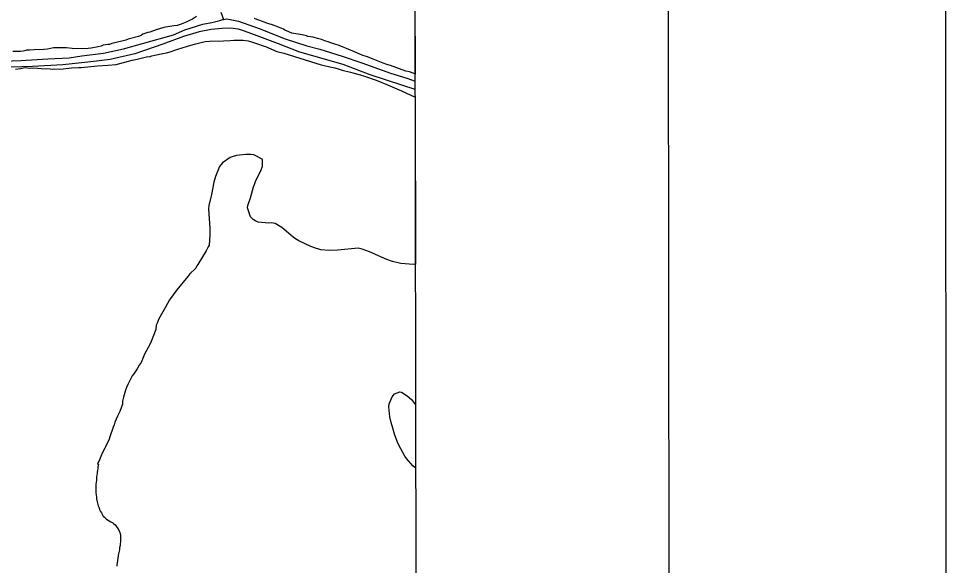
# Model space of a CAD drawing. Extents: x 3297772 to 3335630, y 634068 to 659439.
# Drawn here: x 3332239 to 3335046, y 652498 to 654141 of the extents above; entities that cross this region are included whole.
import ezdxf

# ---------------------------------------------------------------- set-up
doc = ezdxf.new("R2010")
doc.units = 0
for name, color, linetype in [('G-ANNO-NPLT', 7, 'Continuous'), ('V-ANNO-SYMB', 7, 'Continuous'), ('V-GRID-FRAM', 7, 'Continuous'), ('V-SITE-VEGE', 7, 'Continuous'), ('V-TOPO-SHOR', 7, 'Continuous')]:
    doc.layers.add(name, color=color, linetype=linetype)

msp = doc.modelspace()

# ---------------------------------------------------------------- linework, layer by layer
at = {"layer": 'G-ANNO-NPLT'}
msp.add_lwpolyline([(3298379.5, 634651.3), (3335046.2, 634688.6), (3335021.6, 658855.2), (3298355, 658817.9)], close=True, dxfattribs=at)
at = {"layer": 'V-ANNO-SYMB'}
msp.add_lwpolyline([(3301129, 635279.1), (3334212.2, 635312.8), (3334188.9, 658229.3), (3301105.7, 658195.7), (3301129, 635279.1)], dxfattribs=at)
at = {"layer": 'V-GRID-FRAM'}
msp.add_lwpolyline([(3301870.2, 657630.6), (3333425.5, 657662.7), (3333452, 639478.7), (3301880.8, 639446.5), (3301870.2, 657630.6)], dxfattribs=at)
at = {"layer": 'V-SITE-VEGE'}
for p, q in [((3333429.5, 654971.3), (3333430.9, 653974.3)), ((3332955.2, 654138.4), (3332948.3, 654141.4)), ((3332961.1, 654136.5), (3332955.2, 654138.4)), ((3332971.9, 654132.5), (3332961.1, 654136.5)), ((3332976.8, 654130.5), (3332971.9, 654132.5)), ((3332984.7, 654127.6), (3332976.8, 654130.5)), ((3332994.6, 654124.6), (3332984.7, 654127.6)), ((3332999.5, 654123.6), (3332994.6, 654124.6)), ((3333020.2, 654115.7), (3332999.5, 654123.6)), ((3333034.9, 654108.9), (3333020.2, 654115.7)), ((3333038.9, 654105.9), (3333034.9, 654108.9)), ((3333051.7, 654101), (3333038.9, 654105.9)), ((3333060.5, 654097), (3333051.7, 654101)), ((3333091.1, 654092.1), (3333060.5, 654097)), ((3333103.9, 654089.1), (3333091.1, 654092.1)), ((3333108.8, 654087.2), (3333103.9, 654089.1)), ((3333124.6, 654085.2), (3333108.8, 654087.2)), ((3333137.4, 654081.2), (3333124.6, 654085.2)), ((3333149.2, 654078.3), (3333137.4, 654081.2)), ((3332717.8, 654048.8), (3332756.3, 654061.5)), ((3332756.3, 654061.5), (3332772, 654065.5)), ((3332772, 654065.5), (3332799.6, 654072.4)), ((3332799.6, 654072.4), (3332812.4, 654073.3)), ((3332812.4, 654073.3), (3332854.7, 654074.3)), ((3332854.7, 654074.3), (3332874.4, 654075.3)), ((3332874.4, 654075.3), (3332886.3, 654076.3)), ((3332886.3, 654076.3), (3332913.8, 654076.3)), ((3332913.8, 654076.3), (3332928.6, 654074.3)), ((3332928.6, 654074.3), (3332936.5, 654072.3)), ((3332936.5, 654072.3), (3332957.2, 654065.4)), ((3332957.2, 654065.4), (3332973.9, 654059.5)), ((3332973.9, 654059.5), (3332980.8, 654057.5)), ((3332980.8, 654057.5), (3333015.3, 654042.7)), ((3333160, 654074.3), (3333149.2, 654078.3)), ((3333172.8, 654070.4), (3333160, 654074.3)), ((3333174.8, 654069.4), (3333172.8, 654070.4)), ((3333189.5, 654064.5), (3333174.8, 654069.4)), ((3333202.3, 654060.5), (3333189.5, 654064.5)), ((3333215.1, 654055.6), (3333202.3, 654060.5)), ((3333225, 654051.7), (3333215.1, 654055.6)), ((3332595.7, 654019.2), (3332627.2, 654027.1)), ((3332627.2, 654027.1), (3332631.2, 654026.1)), ((3332631.2, 654026.1), (3332639, 654029.1)), ((3332639, 654029.1), (3332647.9, 654031)), ((3332647.9, 654031), (3332672.5, 654036)), ((3332672.5, 654036), (3332683.4, 654037.9)), ((3332683.4, 654037.9), (3332694.2, 654040.9)), ((3332694.2, 654040.9), (3332717.8, 654048.8)), ((3333015.3, 654042.7), (3333035.9, 654036.8)), ((3333035.9, 654036.8), (3333148.2, 654002.3)), ((3333248.6, 654040.8), (3333225, 654051.7)), ((3333264.4, 654033.9), (3333248.6, 654040.8)), ((3333274.2, 654030), (3333264.4, 654033.9)), ((3333288, 654026), (3333274.2, 654030)), ((3333304.8, 654019.1), (3333288, 654026)), ((3332427.3, 653993.7), (3332475.5, 653999.6)), ((3332475.5, 653999.6), (3332507.1, 654001.6)), ((3332507.1, 654001.6), (3332531.7, 654003.5)), ((3332531.7, 654003.5), (3332579.9, 654016.3)), ((3332579.9, 654016.3), (3332595.7, 654019.2)), ((3333148.2, 654002.3), (3333153.1, 654001.3)), ((3333153.1, 654001.3), (3333174.8, 653996.4)), ((3333314.6, 654015.2), (3333304.8, 654019.1)), ((3333335.3, 654007.3), (3333314.6, 654015.2)), ((3333346.1, 654003.4), (3333335.3, 654007.3)), ((3333357, 654000.4), (3333346.1, 654003.4)), ((3333403.2, 653983.6), (3333357, 654000.4)), ((3332229.3, 653988.9), (3332244.1, 653990.8)), ((3332244.1, 653990.8), (3332258.9, 653993.8)), ((3332258.9, 653993.8), (3332271.7, 653991.8)), ((3332271.7, 653991.8), (3332284.5, 653992.8)), ((3332284.5, 653992.8), (3332307.1, 653990.8)), ((3332307.1, 653990.8), (3332333.7, 653989.8)), ((3332333.7, 653989.8), (3332339.6, 653988.8)), ((3332339.6, 653988.8), (3332346.5, 653989.8)), ((3332346.5, 653989.8), (3332365.2, 653988.8)), ((3332365.2, 653988.8), (3332397.7, 653992.7)), ((3332397.7, 653992.7), (3332419.4, 653993.7)), ((3332419.4, 653993.7), (3332427.3, 653993.7)), ((3333174.8, 653996.4), (3333189.6, 653993.4)), ((3333189.6, 653993.4), (3333199.4, 653990.5)), ((3333199.4, 653990.5), (3333211.2, 653986.5)), ((3333211.2, 653986.5), (3333236.8, 653979.6)), ((3333236.8, 653979.6), (3333243.7, 653977.6)), ((3333243.7, 653977.6), (3333265.4, 653971.7)), ((3333265.4, 653971.7), (3333279.2, 653967.8)), ((3333414.1, 653980.7), (3333403.2, 653983.6)), ((3333429.8, 653974.8), (3333414.1, 653980.7)), ((3333430.9, 653974.3), (3333429.8, 653974.8)), ((3333279.2, 653967.8), (3333313.6, 653956)), ((3333313.6, 653956), (3333330.4, 653949.1)), ((3333330.4, 653949.1), (3333341.2, 653945.1)), ((3333341.2, 653945.1), (3333390.5, 653924.4)), ((3333390.5, 653924.4), (3333431, 653905.1)), ((3333431, 653905.1), (3333431.7, 653402.7)), ((3332875.3, 653723.7), (3332851.7, 653707.9)), ((3332884.2, 653726.6), (3332875.3, 653723.7)), ((3332894, 653729.6), (3332884.2, 653726.6)), ((3332921.6, 653732.5), (3332894, 653729.6)), ((3332937.3, 653732.5), (3332921.6, 653732.5)), ((3332946.2, 653731.5), (3332937.3, 653732.5)), ((3332970.8, 653718.7), (3332946.2, 653731.5)), ((3332971.8, 653715.8), (3332970.8, 653718.7)), ((3332842.8, 653696.1), (3332831, 653666.6)), ((3332851.7, 653707.9), (3332842.8, 653696.1)), ((3332966.9, 653683.3), (3332971.8, 653697.1)), ((3332971.8, 653697.1), (3332971.8, 653715.8)), ((3332831, 653666.6), (3332826, 653649.8)), ((3332951.1, 653651.8), (3332961, 653672.4)), ((3332961, 653672.4), (3332966.9, 653683.3)), ((3332826, 653649.8), (3332819.1, 653612.4)), ((3332936.3, 653602.5), (3332945.2, 653635)), ((3332945.2, 653635), (3332948.1, 653642.9)), ((3332948.1, 653642.9), (3332951.1, 653651.8)), ((3332817.1, 653604.5), (3332811.2, 653578.9)), ((3332819.1, 653612.4), (3332817.1, 653604.5)), ((3332811.2, 653578.9), (3332810.2, 653569.1)), ((3332927.4, 653572), (3332928.4, 653578.9)), ((3332928.4, 653578.9), (3332936.3, 653602.5)), ((3332810.2, 653569.1), (3332814.2, 653510)), ((3332936.3, 653545.4), (3332927.4, 653572)), ((3332944.2, 653537.5), (3332936.3, 653545.4)), ((3332952, 653532.6), (3332944.2, 653537.5)), ((3332958.9, 653529.6), (3332952, 653532.6)), ((3332990.5, 653525.7), (3332958.9, 653529.6)), ((3332998.3, 653526.7), (3332990.5, 653525.7)), ((3333010.1, 653524.7), (3332998.3, 653526.7)), ((3333029.8, 653512.9), (3333010.1, 653524.7)), ((3332814.2, 653510), (3332814.1, 653490.3)), ((3333037.7, 653507), (3333029.8, 653512.9)), ((3333050.5, 653496.1), (3333037.7, 653507)), ((3333064.3, 653484.3), (3333050.5, 653496.1)), ((3332814.1, 653490.3), (3332812.2, 653459.8)), ((3333071.2, 653479.4), (3333064.3, 653484.3)), ((3333081, 653473.5), (3333071.2, 653479.4)), ((3333117.5, 653455.7), (3333081, 653473.5)), ((3332802.3, 653443), (3332777.7, 653401.7)), ((3332809.2, 653454.8), (3332802.3, 653443)), ((3332812.2, 653459.8), (3332809.2, 653454.8)), ((3333131.3, 653450.8), (3333117.5, 653455.7)), ((3333141.1, 653447.8), (3333131.3, 653450.8)), ((3333147, 653445.9), (3333141.1, 653447.8)), ((3333172.6, 653443.9), (3333147, 653445.9)), ((3333198.2, 653444.9), (3333172.6, 653443.9)), ((3333259.3, 653450.7), (3333198.2, 653444.9)), ((3333272.1, 653447.8), (3333259.3, 653450.7)), ((3333293.8, 653439.9), (3333272.1, 653447.8)), ((3333346, 653417.2), (3333293.8, 653439.9)), ((3333362.7, 653411.3), (3333346, 653417.2)), ((3333388.3, 653405.4), (3333362.7, 653411.3)), ((3332766.8, 653385.9), (3332758, 653378)), ((3332771.8, 653390.8), (3332766.8, 653385.9)), ((3332774.7, 653397.7), (3332771.8, 653390.8)), ((3332777.7, 653401.7), (3332774.7, 653397.7)), ((3333425.7, 653402.4), (3333388.3, 653405.4)), ((3333431.7, 653402.7), (3333425.7, 653402.4)), ((3332747.1, 653366.2), (3332714.6, 653325.9)), ((3332754, 653374.1), (3332747.1, 653366.2)), ((3332757, 653376.1), (3332754, 653374.1)), ((3332758, 653378), (3332757, 653376.1)), ((3332714.6, 653325.9), (3332692.9, 653295.3)), ((3332692.9, 653295.3), (3332680.1, 653273.7)), ((3332680.1, 653273.7), (3332660.4, 653238.2)), ((3332652.5, 653219.5), (3332651.5, 653206.7)), ((3332655.5, 653225.4), (3332652.5, 653219.5)), ((3332660.4, 653238.2), (3332655.5, 653225.4)), ((3332651.5, 653206.7), (3332635.8, 653165.4)), ((3332635.8, 653165.4), (3332627.9, 653152.6)), ((3332617, 653131.9), (3332607.2, 653107.3)), ((3332627.9, 653152.6), (3332617, 653131.9)), ((3332601.3, 653099.4), (3332595.4, 653088.5)), ((3332607.2, 653107.3), (3332601.3, 653099.4)), ((3332585.5, 653072.8), (3332580.6, 653066.9)), ((3332589.5, 653079.7), (3332585.5, 653072.8)), ((3332595.4, 653088.5), (3332589.5, 653079.7)), ((3332569.7, 653047.2), (3332566.8, 653041.3)), ((3332580.6, 653066.9), (3332569.7, 653047.2)), ((3332559.9, 653024.5), (3332554, 653002.9)), ((3332562.8, 653032.4), (3332559.9, 653024.5)), ((3332566.8, 653041.3), (3332562.8, 653032.4)), ((3333369.4, 653013.4), (3333385.2, 653019.3)), ((3333385.2, 653019.3), (3333390.1, 653018.3)), ((3333390.1, 653018.3), (3333406.9, 653007.5)), ((3332554, 653002.9), (3332551, 652991.1)), ((3332551, 652991.1), (3332551, 652982.2)), ((3333352.7, 652982.9), (3333361.6, 653003.6)), ((3333361.6, 653003.6), (3333369.4, 653013.4)), ((3333406.9, 653007.5), (3333419.7, 652995.7)), ((3333419.7, 652995.7), (3333432.3, 652980.2)), ((3332543.1, 652959.6), (3332536.2, 652945.8)), ((3332551, 652982.2), (3332543.1, 652959.6)), ((3333351.7, 652974), (3333352.7, 652982.9)), ((3333354.6, 652943.5), (3333351.7, 652974)), ((3333432.3, 652980.2), (3333432.6, 652791)), ((3332536.2, 652945.8), (3332528.3, 652928)), ((3333358.6, 652926.8), (3333354.6, 652943.5)), ((3332523.4, 652913.3), (3332513.5, 652883.7)), ((3332526.4, 652920.2), (3332523.4, 652913.3)), ((3332528.3, 652928), (3332526.4, 652920.2)), ((3333363.5, 652910), (3333358.6, 652926.8)), ((3333369.4, 652892.3), (3333363.5, 652910)), ((3332510.6, 652876.8), (3332508.6, 652871.9)), ((3332513.5, 652883.7), (3332510.6, 652876.8)), ((3333379.2, 652864.7), (3333369.4, 652892.3)), ((3332497.8, 652849.3), (3332490.9, 652836.5)), ((3332499.7, 652854.2), (3332497.8, 652849.3)), ((3332502.7, 652861.1), (3332499.7, 652854.2)), ((3332508.6, 652871.9), (3332502.7, 652861.1)), ((3333388.1, 652848), (3333379.2, 652864.7)), ((3333399.9, 652825.3), (3333388.1, 652848)), ((3332487.9, 652829.6), (3332480, 652809.9)), ((3332488.9, 652831.5), (3332487.9, 652829.6)), ((3332490.9, 652836.5), (3332488.9, 652831.5)), ((3333404.8, 652818.4), (3333399.9, 652825.3)), ((3333424.5, 652796.7), (3333404.8, 652818.4)), ((3332477.1, 652805.9), (3332476.1, 652804)), ((3332476.1, 652804), (3332477.7, 652800.2)), ((3332477.2, 652793.9), (3332476.7, 652787.9)), ((3332480, 652809.9), (3332477.1, 652805.9)), ((3332478.3, 652797.1), (3332477.2, 652793.9)), ((3332477.7, 652800.2), (3332479.4, 652800.9)), ((3332479.4, 652800.9), (3332478.3, 652797.1)), ((3333430.4, 652791.8), (3333424.5, 652796.7)), ((3333432.6, 652791), (3333430.4, 652791.8)), ((3332473.4, 652764.1), (3332472.9, 652759.2)), ((3332474.5, 652772.2), (3332473.4, 652764.1)), ((3332475, 652777.1), (3332474.5, 652772.2)), ((3332475.6, 652783.6), (3332475, 652777.1)), ((3332476.7, 652787.9), (3332475.6, 652783.6)), ((3332472.9, 652753.3), (3332471.2, 652741.9)), ((3332471.2, 652741.9), (3332471.2, 652715.4)), ((3332472.9, 652759.2), (3332472.9, 652753.3)), ((3332471.2, 652715.4), (3332471.8, 652709.4)), ((3332471.8, 652709.4), (3332472.9, 652701.9)), ((3332472.9, 652701.9), (3332472.9, 652697)), ((3332472.9, 652697), (3332475, 652688.9)), ((3332475, 652688.9), (3332477.7, 652676.4)), ((3332477.7, 652676.4), (3332481, 652669.9)), ((3332481, 652669.9), (3332482, 652665.6)), ((3332482, 652665.6), (3332485.3, 652659.6)), ((3332485.3, 652659.6), (3332488, 652655.3)), ((3332488, 652655.3), (3332489.6, 652650.9)), ((3332489.6, 652650.9), (3332493.4, 652645.5)), ((3332493.4, 652645.5), (3332496.7, 652642.8)), ((3332496.7, 652642.8), (3332502.1, 652637.4)), ((3332502.1, 652637.4), (3332505.9, 652634.2)), ((3332505.9, 652634.2), (3332515.6, 652628.7)), ((3332515.6, 652628.7), (3332521.6, 652625.5)), ((3332521.6, 652625.5), (3332524.8, 652622.8)), ((3332524.8, 652622.8), (3332529.1, 652619)), ((3332529.1, 652619), (3332531.3, 652616.3)), ((3332531.3, 652616.3), (3332534, 652612.5)), ((3332534, 652612.5), (3332538.3, 652607.1)), ((3332538.3, 652607.1), (3332539.4, 652604.4)), ((3332539.4, 652604.4), (3332541, 652601.7)), ((3332541, 652601.7), (3332542.1, 652598.4)), ((3332542.1, 652598.4), (3332543.2, 652596.2)), ((3332543.2, 652596.2), (3332543.7, 652593)), ((3332543.7, 652593), (3332544.8, 652588.7)), ((3332544.8, 652567), (3332544.3, 652562.7)), ((3332544.8, 652588.7), (3332544.8, 652584.9)), ((3332544.8, 652584.9), (3332545.4, 652579.5)), ((3332545.4, 652574.6), (3332544.8, 652567)), ((3332545.4, 652579.5), (3332545.4, 652574.6)), ((3332542.1, 652543.7), (3332539.4, 652532.3)), ((3332542.6, 652549.7), (3332542.1, 652543.7)), ((3332543.7, 652556.7), (3332542.6, 652549.7)), ((3332544.3, 652562.7), (3332543.7, 652556.7)), ((3332536.1, 652512.9), (3332535.6, 652504.2)), ((3332537.2, 652518.3), (3332536.1, 652512.9)), ((3332538.3, 652527.5), (3332537.2, 652518.3)), ((3332539.4, 652532.3), (3332538.3, 652527.5)), ((3332534.5, 652499.9), (3332534, 652495)), ((3332535.6, 652504.2), (3332534.5, 652499.9))]:
    msp.add_line(p, q, dxfattribs=at)
msp.add_lwpolyline([(3332773.2, 654147.3), (3332761.4, 654139.5), (3332752.6, 654135.5), (3332742.7, 654130.6), (3332727.9, 654124.7), (3332715.1, 654120.8), (3332706.3, 654119.8), (3332699.4, 654118.8), (3332687.5, 654116.8), (3332680.7, 654115.8), (3332675.7, 654113.9), (3332652.1, 654107), (3332633.4, 654100.1), (3332627.5, 654099.1), (3332612.7, 654094.2), (3332606.8, 654090.3), (3332598.9, 654087.3), (3332568.4, 654079.4), (3332561.5, 654076.5), (3332549.6, 654073.5), (3332519.1, 654066.7), (3332512.2, 654063.7), (3332508.3, 654063.7), (3332493.5, 654060.8), (3332486.6, 654057.8), (3332477.7, 654055.8), (3332457.1, 654051.9), (3332448.2, 654050.9), (3332404.9, 654050), (3332399.9, 654051), (3332383.2, 654052.9), (3332343.8, 654052.9), (3332326.1, 654049), (3332314.3, 654048), (3332285.7, 654047.1), (3332271.9, 654046.1), (3332263, 654046.1), (3332260.1, 654045.1), (3332252.2, 654043.1), (3332244.3, 654042.1), (3332221.7, 654042.2)], dxfattribs=at)
at = {"layer": 'V-TOPO-SHOR'}
for points in [[(3332167.8, 654012.6), (3332245, 654015.6), (3332326.9, 654019.7), (3332390.4, 654023.2), (3332428.5, 654029.3), (3332494.1, 654037.4), (3332554.6, 654050.1), (3332611, 654065.8), (3332704, 654092.2), (3332738.1, 654107.4), (3332792.5, 654124.2), (3332819.9, 654129.3), (3332843.8, 654135.9), (3332852.5, 654138.4), (3332855.3, 654138.8)], [(3332847.1, 654160.6), (3332855.3, 654138.8)], [(3332855.3, 654138.8), (3332865.2, 654140.4), (3332900.2, 654133.3), (3332962.2, 654110.9), (3333040, 654080.4), (3333105.1, 654059.5), (3333144.2, 654048.8), (3333211.3, 654028.5), (3333271.2, 654008.1), (3333356.6, 653976.6), (3333406.4, 653961.8), (3333430.9, 653953)], [(3333431, 653927.7), (3333391.2, 653941.5), (3333295.6, 653972.5), (3333214.3, 654003.6), (3333084.2, 654040.7), (3333020.7, 654065.6), (3332955.6, 654089.1), (3332918, 654103.8), (3332899.7, 654108.9), (3332875.8, 654112.5), (3332850.4, 654110.9), (3332817.9, 654107.9), (3332781.8, 654101.3), (3332734.5, 654087.6), (3332672.5, 654064.3), (3332588.6, 654035.3), (3332513.9, 654018.6), (3332455.5, 654011), (3332372.1, 654002.4), (3332280.6, 653997.3), (3332216.1, 653994.8)]]:
    msp.add_lwpolyline(points, dxfattribs=at)

doc.saveas('drawing.dxf')
